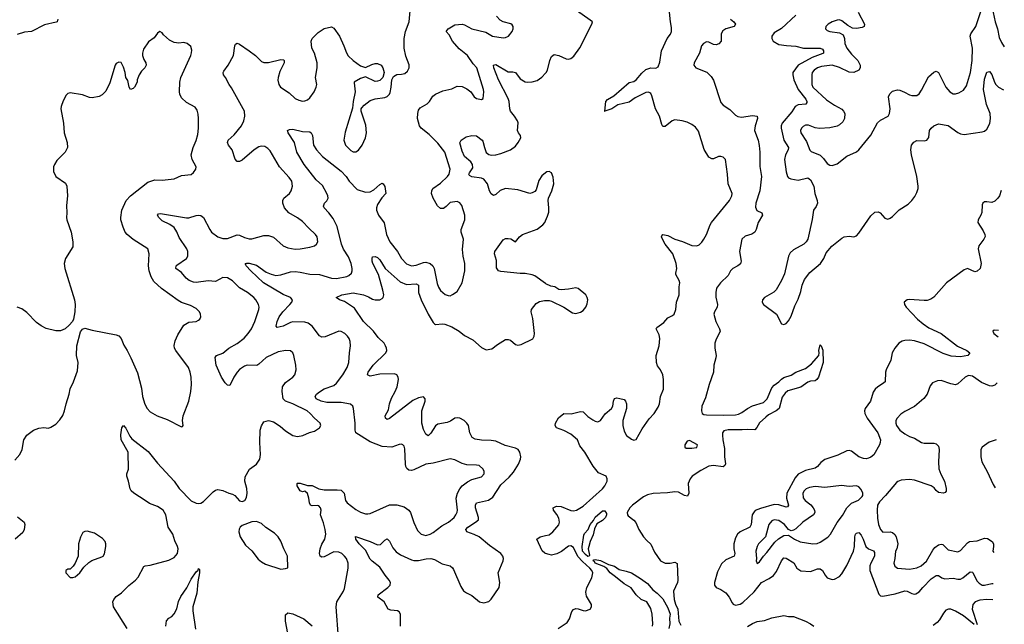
# Model space of a CAD drawing. Header units: inches. Extents: x 1839270 to 1929235, y 762242 to 910350.
# Tile 345 of 362: x 1915651 to 1923794, y 882545 to 887547. Entities that reach past the tile are written whole.
import ezdxf

# ---------------------------------------------------------------- set-up
doc = ezdxf.new("R2010")
doc.units = ezdxf.units.IN
doc.header["$MEASUREMENT"] = 0
doc.layers.add('B9818', color=7, linetype='Continuous')
doc.layers.add('B9828', color=7, linetype='Continuous')

msp = doc.modelspace()

# ---------------------------------------------------------------- linework, layer by layer
at = {"layer": 'B9818', "color": 5}
for points, elevation in [([(1916538.8, 882510), (1916426.6, 882690), (1916422.9, 882730), (1916430, 882750.7), (1916450, 882774), (1916494.6, 882805.4), (1916554.9, 882865.1), (1916609.4, 882910), (1916630, 882936), (1916677.2, 883022.8), (1916689.7, 883030.3), (1916730, 883034.9), (1916885.1, 883074.9), (1916930, 883099.1), (1916956.2, 883130), (1916960.5, 883170), (1916956.3, 883190), (1916934.9, 883234.9), (1916918.7, 883290), (1916879.3, 883350), (1916859.1, 883450), (1916837.4, 883490), (1916790, 883519.9), (1916724, 883544), (1916690, 883570.7), (1916596.2, 883630), (1916573.6, 883650), (1916565.1, 883665.1), (1916551.6, 883730), (1916537.6, 883770), (1916537, 883790), (1916551.3, 883830), (1916549.7, 883970), (1916491, 884070), (1916487.9, 884112.1), (1916495.1, 884170), (1916510, 884190.7), (1916530, 884167.3), (1916562.8, 884102.8), (1916579.5, 884079.5), (1916714.4, 883974.4), (1916790, 883877.3), (1916930, 883730.7), (1916970.5, 883670), (1917070, 883568), (1917110, 883548), (1917130, 883545.5), (1917150, 883547.7), (1917170, 883560.7), (1917250, 883642), (1917270, 883655.5), (1917290, 883660.5), (1917332.3, 883652.3), (1917382, 883630), (1917410, 883622.8), (1917431, 883610), (1917470, 883566), (1917490, 883561), (1917514, 883570), (1917526, 883594), (1917531.8, 883630), (1917529.6, 883670), (1917512.6, 883730), (1917514.6, 883765.4), (1917550.9, 883829.1), (1917610, 883870.4), (1917636, 883910), (1917642.8, 883950), (1917636.2, 884050), (1917639.8, 884150), (1917650, 884187.3), (1917670, 884220.5), (1917710, 884230.4), (1917750, 884220.5), (1917804.6, 884184.6), (1917850, 884144.4), (1917910, 884108.2), (1917950, 884098.4), (1917993.1, 884106.9), (1918047.7, 884132.3), (1918090, 884143), (1918129.2, 884170), (1918141.2, 884190), (1918137.2, 884210), (1918090, 884249.5), (1918054.7, 884290), (1918029.6, 884310), (1917910, 884368.7), (1917849.8, 884389.8), (1917829.8, 884409.8), (1917820.8, 884470), (1917825.1, 884510), (1917850, 884545.3), (1917909.8, 884590.3), (1917927.3, 884610), (1917937.4, 884650), (1917935.8, 884690), (1917919.6, 884770), (1917909.7, 884789.7), (1917890, 884806.6), (1917851.3, 884811.3), (1917790, 884800.5), (1917688.9, 884751.1), (1917630, 884697.7), (1917612.8, 884687.2), (1917531.3, 884688.7), (1917510, 884679.7), (1917470, 884652.4), (1917448.9, 884630), (1917421.7, 884590), (1917390, 884521.2), (1917370, 884523.7), (1917350, 884543.7), (1917321.1, 884590), (1917277.4, 884690), (1917267, 884753), (1917279.3, 884770), (1917330, 884788.9), (1917382, 884830), (1917450, 884867.8), (1917506.6, 884913.4), (1917540.8, 884950), (1917568.9, 884990), (1917594.8, 885050), (1917628.4, 885150), (1917631, 885170), (1917626.9, 885190), (1917604, 885230), (1917586.3, 885250), (1917534.7, 885290), (1917469.1, 885329.1), (1917410, 885385.4), (1917370, 885411.8), (1917330, 885412.9), (1917270, 885382.3), (1917210, 885387.1), (1917110, 885372.4), (1917090, 885374.4), (1917051.6, 885390), (1917028.2, 885410), (1916990, 885454.7), (1916942.7, 885490), (1916944.5, 885510), (1916950, 885515.5), (1917031.6, 885570), (1917040.5, 885590), (1917043, 885610), (1917041.3, 885630), (1917033, 885650), (1916970, 885744.5), (1916950, 885792.3), (1916927.5, 885827.5), (1916891.8, 885851.8), (1916830, 885882.6), (1916802, 885910), (1916789.6, 885930.4), (1916798.6, 885941.4), (1916815.6, 885944.4), (1917030, 885907.6), (1917050, 885908.9), (1917110, 885927.7), (1917130, 885930.3), (1917150, 885926.7), (1917170.3, 885910), (1917223.6, 885810), (1917238.7, 885790), (1917290, 885751.6), (1917330, 885738), (1917370, 885738), (1917450, 885767.4), (1917470, 885764.2), (1917510, 885744.4), (1917550, 885734), (1917570, 885735.3), (1917670, 885762), (1917710, 885762.6), (1917750, 885746.7), (1917830, 885675.3), (1917870, 885658.3), (1917930, 885649.1), (1917969.7, 885650.3), (1918050, 885663.8), (1918090, 885675.5), (1918106.6, 885690), (1918116.9, 885710), (1918111.3, 885750), (1918096.2, 885770), (1918041.2, 885821.2), (1917990, 885877.4), (1917950, 885907.1), (1917876.2, 885950), (1917842, 885990), (1917826.6, 886030), (1917826, 886050), (1917836.2, 886070), (1917882.4, 886110), (1917896.9, 886130), (1917906, 886170), (1917901.1, 886210), (1917880.9, 886240.9), (1917801.1, 886330), (1917722.2, 886462.2), (1917702.7, 886482.7), (1917677.4, 886497.4), (1917650, 886500.5), (1917630, 886495.8), (1917590, 886471.3), (1917490, 886383.6), (1917470, 886374.5), (1917450, 886373.2), (1917433.8, 886393.8), (1917408, 886470), (1917378.4, 886510), (1917369.7, 886529.7), (1917376.2, 886550), (1917424.9, 886595.1), (1917484.4, 886670), (1917505.1, 886710), (1917514.2, 886750), (1917509.8, 886789.8), (1917499.7, 886810), (1917404.1, 886984.1), (1917382.9, 887010), (1917352, 887070), (1917336, 887090), (1917335.1, 887110), (1917340.1, 887119.9), (1917375.1, 887170), (1917419.3, 887250), (1917430, 887331.3), (1917436.6, 887343.4), (1917450, 887353.4), (1917470, 887343.8), (1917550.2, 887290.2), (1917600.4, 887250), (1917650, 887201.6), (1917670, 887192.7), (1917710, 887192.7), (1917810, 887217.3), (1917834, 887214), (1917838, 887210), (1917838.8, 887190), (1917802.3, 887117.7), (1917788.5, 887070), (1917786.6, 887046.6), (1917793.4, 887010), (1917806.8, 886990), (1917880.7, 886940.7), (1917930, 886895.5), (1917959.9, 886879.9), (1917990, 886872.4), (1918010, 886874.4), (1918030, 886883.7), (1918050, 886900.3), (1918086, 886950), (1918103.9, 886990), (1918107.4, 887010), (1918096.9, 887070), (1918112.3, 887147.7), (1918112.3, 887190), (1918090, 887268.7), (1918066.6, 887310), (1918062.7, 887370), (1918069.2, 887390), (1918119.1, 887440.9), (1918170, 887473.4), (1918230, 887487.7), (1918250, 887477.3), (1918294.9, 887410), (1918332.4, 887330), (1918352.7, 887272.7), (1918368.3, 887248.3), (1918408.1, 887208.1), (1918470, 887166), (1918510, 887151.3), (1918563.3, 887176.7), (1918590, 887184), (1918610, 887184), (1918641, 887170), (1918654, 887150), (1918664, 887110), (1918654.8, 887070), (1918630, 887045.2), (1918610, 887037.2), (1918590, 887036), (1918510, 887074), (1918470, 887061.2), (1918418, 887030), (1918416, 887024), (1918424.9, 886950), (1918408.4, 886870), (1918404.1, 886815.9), (1918343.2, 886616.8), (1918333.1, 886550), (1918346.7, 886510), (1918370, 886483), (1918390, 886463.8), (1918410, 886453), (1918430, 886452.7), (1918453.1, 886466.9), (1918484, 886510), (1918510.9, 886570), (1918519.8, 886610), (1918513, 886673), (1918474.5, 886790), (1918476, 886810), (1918481.2, 886818.8), (1918500.1, 886839.9), (1918550, 886878), (1918590, 886893), (1918670, 886902.4), (1918690, 886910.6), (1918709.7, 886930.3), (1918715.1, 886944.9), (1918724.4, 886990), (1918729.6, 887050.4), (1918743, 887077), (1918770, 887093), (1918810, 887095.5), (1918837.2, 887102.8), (1918858.6, 887121.4), (1918872.7, 887147.3), (1918872.9, 887172.9), (1918845.6, 887245.6), (1918830.9, 887310), (1918830.7, 887390.7), (1918841.4, 887450), (1918871.4, 887530), (1918879.6, 887620.4)], 660), ([(1918288.2, 882431.8), (1918267.1, 882690), (1918274.7, 882730), (1918330, 882820.5), (1918338.2, 882841.8), (1918368.9, 883010), (1918368.9, 883050), (1918352.8, 883090), (1918336.8, 883110), (1918314.7, 883130), (1918290, 883141.4), (1918250, 883143.8), (1918170, 883102.6), (1918150, 883100.5), (1918137, 883110), (1918131.2, 883131.2), (1918136.1, 883170), (1918150, 883208.2), (1918173.8, 883250), (1918183.1, 883290), (1918178.7, 883330), (1918164.1, 883384.1), (1918139.7, 883450), (1918143.1, 883490), (1918139.7, 883510), (1918125.1, 883525.1), (1918110, 883528.2), (1918070, 883524.2), (1918057.2, 883530), (1918046.6, 883550), (1918042, 883590), (1918030, 883626), (1918010, 883646), (1917990, 883642), (1917970, 883649.3), (1917946.6, 883690), (1917945.2, 883710), (1917950, 883714), (1917970, 883713.4), (1918030, 883694.8), (1918070, 883694), (1918125.1, 883665.1), (1918170, 883656.5), (1918277.4, 883657.4), (1918310, 883653.7), (1918333.7, 883630), (1918344.4, 883570), (1918359.3, 883550), (1918430, 883496.1), (1918470, 883472.9), (1918510, 883460.3), (1918530, 883458), (1918550, 883462.6), (1918710, 883532.4), (1918770, 883533.6), (1918830, 883516.1), (1918868.5, 883490), (1918883.1, 883470), (1918910, 883386.8), (1918940.4, 883320.4), (1918970, 883291.8), (1919010, 883280.8), (1919046, 883290), (1919070, 883304.6), (1919141.3, 883358.7), (1919198.7, 883390), (1919243.1, 883430), (1919259.2, 883450), (1919268, 883472), (1919270.7, 883490), (1919261.9, 883590), (1919270.5, 883630), (1919290, 883666.7), (1919310, 883690.2), (1919355.4, 883724.6), (1919390, 883742.8), (1919470, 883764.4), (1919491.8, 883790), (1919492, 883810), (1919482.7, 883830), (1919450, 883858), (1919430, 883862.9), (1919350, 883864.4), (1919310, 883876.8), (1919250, 883905.3), (1919210, 883912.9), (1919070, 883878.9), (1919010, 883868.8), (1918910, 883824.4), (1918890, 883818.2), (1918870, 883819.1), (1918853.5, 883833.5), (1918845, 883850), (1918840.7, 883870), (1918835.8, 883995.8), (1918830, 884019), (1918819, 884030), (1918810, 884035.1), (1918790, 884034), (1918729.2, 884010.8), (1918650, 884017.4), (1918550, 884055.9), (1918431.5, 884130), (1918424.2, 884150), (1918426.8, 884210), (1918411.2, 884331.2), (1918405.1, 884350), (1918387.3, 884367.2), (1918310, 884381.4), (1918190, 884381.1), (1918145.1, 884390), (1918104, 884410), (1918094, 884430), (1918107.1, 884450), (1918130, 884469.2), (1918170, 884491.9), (1918250, 884522), (1918270, 884538.8), (1918324.8, 884610), (1918358.5, 884670), (1918373.7, 884710), (1918378, 884790), (1918386.9, 884850), (1918384.2, 884884.2), (1918375.1, 884910), (1918362.9, 884930), (1918340.9, 884950), (1918310, 884967.8), (1918290, 884971.6), (1918177.4, 884922.6), (1918150, 884920.5), (1918130, 884931.6), (1918070, 885012.8), (1918036.9, 885036.9), (1918010, 885045.3), (1917910, 885047.2), (1917890, 885042), (1917830, 885012.7), (1917780.7, 885000.7), (1917772.9, 885012.9), (1917779.8, 885050), (1917796.8, 885090), (1917827.4, 885130), (1917885.7, 885190), (1917900.5, 885210), (1917907.3, 885230), (1917889.4, 885250), (1917830, 885273.4), (1917666.4, 885370), (1917561.7, 885470), (1917525.1, 885510), (1917522.7, 885522.7), (1917515.3, 885530), (1917526.2, 885533.8), (1917548.2, 885531.8), (1917610, 885515.2), (1917690, 885458.5), (1917730, 885441.1), (1917770, 885432.1), (1917810, 885437.2), (1917890, 885459.7), (1917930, 885463.2), (1917970, 885459.3), (1918050, 885440.9), (1918130, 885440.2), (1918228.8, 885408.8), (1918270, 885406.2), (1918356.9, 885423.1), (1918374, 885430), (1918394.7, 885450), (1918401.1, 885470), (1918401.5, 885490), (1918392.5, 885530), (1918370, 885584.2), (1918329.3, 885649.3), (1918311.6, 885690), (1918277, 885837), (1918242.3, 885902.3), (1918208.3, 885948.3), (1918169.7, 885990), (1918164.9, 886004.9), (1918173.3, 886030), (1918190.7, 886049.3), (1918200.9, 886070), (1918199.3, 886090), (1918191.6, 886110), (1918154.4, 886174.4), (1918101.7, 886221.7), (1918003.1, 886350), (1917943.8, 886450), (1917922.9, 886530), (1917871.5, 886610), (1917866, 886630), (1917882.3, 886637.7), (1917910, 886640.3), (1917990, 886622.8), (1918050, 886618), (1918062.8, 886610), (1918072.7, 886590), (1918081.3, 886510), (1918104.6, 886470), (1918156.5, 886416.5), (1918310, 886293.6), (1918350.2, 886250), (1918375.2, 886210), (1918442.1, 886142.1), (1918510, 886119.3), (1918550, 886122.2), (1918580.2, 886139.8), (1918630, 886183.7), (1918650, 886194), (1918656.3, 886190), (1918670, 886166), (1918680.3, 886110), (1918646.9, 886073.1), (1918610, 886018.9), (1918600.6, 885990), (1918600.7, 885970), (1918617.7, 885930), (1918666.3, 885866.3), (1918685.6, 885770), (1918713, 885710), (1918776, 885630), (1918808.3, 885570), (1918850, 885526.2), (1918890, 885511.1), (1918930, 885515.8), (1918990, 885538.2), (1919010, 885540.2), (1919046.4, 885530), (1919067.6, 885510), (1919077.5, 885490), (1919103.4, 885363.4), (1919113.7, 885333.7), (1919130, 885306.4), (1919170, 885272.4), (1919195.6, 885264.4), (1919210, 885263.8), (1919230, 885272.4), (1919270, 885298.4), (1919309.8, 885370), (1919331.6, 885470), (1919331.4, 885530), (1919317.8, 885590), (1919313.4, 885646.6), (1919322, 885730), (1919301.3, 885790), (1919301.3, 885810), (1919331.5, 885890), (1919331.6, 885930), (1919307, 886010), (1919290, 886032.3), (1919270, 886042), (1919210, 886033.3), (1919178.6, 886001.4), (1919155, 885985), (1919130, 885985.2), (1919106.1, 886006.1), (1919070, 886071.1), (1919057.6, 886110), (1919058.8, 886130), (1919067.1, 886150), (1919130, 886194), (1919189.8, 886250), (1919202.6, 886270), (1919211.5, 886310), (1919167.1, 886450), (1919110, 886526.4), (1919037.2, 886597.2), (1918972, 886650), (1918958.4, 886670), (1918941.6, 886730), (1918942.9, 886770), (1918950, 886798), (1918963.3, 886816.7), (1919022, 886850), (1919040.7, 886870), (1919066.9, 886913.1), (1919089.2, 886930), (1919150, 886959.3), (1919225.4, 886974.6), (1919270, 886997.3), (1919310, 886994), (1919350, 886974.8), (1919380.7, 886950), (1919408.7, 886908.7), (1919430, 886894), (1919470, 886887.3), (1919484, 886896), (1919489.5, 886950), (1919487.3, 886970), (1919433, 887150), (1919401.7, 887181.7), (1919354, 887250), (1919284.6, 887304.6), (1919230.8, 887370), (1919201.8, 887421.8), (1919179.3, 887450), (1919193.2, 887470), (1919250, 887503.1), (1919310, 887508.8), (1919330, 887503.7), (1919390, 887471.5), (1919504.8, 887444.8), (1919561, 887410), (1919650, 887395.6), (1919670, 887398.3), (1919693.6, 887410), (1919722.9, 887450), (1919732, 887470), (1919732.7, 887490), (1919724.5, 887504.5), (1919713.1, 887513.1), (1919650, 887527.8), (1919624, 887544), (1919595.4, 887575.4)], 640), ([(1915968, 887550), (1915960.7, 887530), (1915954, 887526), (1915856.3, 887503.7), (1915750, 887449.6), (1915690, 887442.4), (1915630, 887424.7)], 660), ([(1915610, 883902.6), (1915653, 883950), (1915671.6, 883990), (1915684.5, 884070), (1915710, 884110.7), (1915765.2, 884150), (1915810, 884168.2), (1915850, 884173), (1915890, 884166.8), (1915910, 884174.8), (1915950, 884201), (1915983.2, 884236.8), (1916007.5, 884272.5), (1916022.9, 884310), (1916034.5, 884370), (1916059.5, 884450), (1916067.7, 884492.3), (1916097, 884550), (1916130, 884642), (1916135.1, 884710), (1916120.7, 884770), (1916122.9, 884850), (1916154.8, 884965.2), (1916170, 884986), (1916190, 884994.8), (1916250, 884978.8), (1916450, 884939.3), (1916470, 884930.4), (1916490, 884910.6), (1916513.1, 884853.1), (1916541.3, 884810), (1916570.3, 884750), (1916625.1, 884625.1), (1916658, 884498), (1916666, 884430), (1916686.8, 884366.8), (1916704.4, 884330), (1916730, 884303.1), (1916787.7, 884270), (1916870, 884239.5), (1916990, 884178), (1916999, 884181), (1917002, 884190), (1916998, 884230), (1917003.6, 884270), (1917050, 884391.3), (1917067.6, 884470), (1917073.3, 884530), (1917069.6, 884590), (1917061.6, 884630), (1917047, 884670), (1916941.3, 884810), (1916931.3, 884830), (1916928.1, 884851.9), (1916936.9, 884890), (1916959.7, 884940.3), (1917010, 885021), (1917050, 885044), (1917110, 885050.7), (1917130, 885060.7), (1917141.2, 885070), (1917149.2, 885090), (1917146.6, 885110), (1917139.5, 885130), (1917110, 885158.4), (1917062.7, 885182.7), (1916990, 885207.8), (1916962.6, 885222.6), (1916823.2, 885323.2), (1916761.6, 885381.6), (1916738.8, 885418.8), (1916721.4, 885470), (1916716.8, 885510), (1916721, 885610), (1916711.1, 885650), (1916589.3, 885729.3), (1916540.4, 885770), (1916524.8, 885790), (1916506.2, 885830), (1916487.6, 885890), (1916487.1, 885910), (1916495.8, 885970), (1916531.2, 886050), (1916566.9, 886090), (1916710, 886203.1), (1916770, 886223), (1916830, 886219.1), (1916930, 886230.4), (1916990, 886258.7), (1917070, 886266.7), (1917090, 886282.8), (1917109.3, 886310), (1917109.4, 886330), (1917078.7, 886390), (1917069.6, 886430), (1917086.9, 886490), (1917111.9, 886548.1), (1917123.7, 886596.3), (1917129.7, 886650), (1917131.1, 886730), (1917126.5, 886766.5), (1917118, 886798), (1917102.4, 886822.4), (1917030, 886860.9), (1916990, 886900.9), (1916974.7, 886930), (1916972.6, 886950), (1916976.9, 887030), (1916985.1, 887070), (1917067.3, 887250), (1917072.1, 887272.1), (1917074.2, 887294.2), (1917066.3, 887326.3), (1917035.3, 887350), (1917010, 887359.3), (1916967.1, 887352.9), (1916930, 887357.2), (1916890, 887377.2), (1916841.6, 887421.6), (1916830, 887439), (1916810, 887448.7), (1916790, 887435.3), (1916762, 887398), (1916715.3, 887364.7), (1916675.9, 887304.1), (1916666.8, 887270), (1916666.8, 887250), (1916676.8, 887216.8), (1916694.8, 887190), (1916696, 887170), (1916686, 887150), (1916658.5, 887121.5), (1916638, 887090), (1916622, 887050), (1916622, 887030), (1916602, 886990), (1916590, 886978), (1916568, 886970), (1916558, 886990), (1916545.2, 887045.2), (1916529.3, 887070), (1916523.7, 887110), (1916510, 887155.3), (1916491.8, 887191.8), (1916470, 887196), (1916450, 887185.2), (1916440.5, 887170), (1916396.5, 887023.5), (1916363.4, 886956.6), (1916334.7, 886925.3), (1916308.5, 886911.5), (1916250, 886901.6), (1916230, 886903.6), (1916170, 886924), (1916070, 886941.2), (1916050, 886935.3), (1916036.8, 886923.2), (1916010, 886875.3), (1915993, 886830), (1915990.5, 886809.5), (1916012.7, 886690), (1916019.3, 886610), (1916044.9, 886530), (1916047.3, 886490), (1916027.7, 886450), (1915958.8, 886381.2), (1915938.8, 886350), (1915930.8, 886330), (1915930.7, 886290), (1915950.5, 886250.5), (1916030, 886194), (1916040.5, 886170), (1916045.5, 886090), (1916037.3, 886010), (1916042, 885950), (1916039.1, 885910), (1916041.6, 885890), (1916078, 885790), (1916090.4, 885710), (1916090, 885669), (1916028.9, 885571.1), (1916019.3, 885530), (1916023.8, 885490), (1916105.5, 885230), (1916110.4, 885190), (1916108.4, 885130), (1916095.5, 885070), (1916087.3, 885050), (1916060.9, 885019.1), (1916026.8, 884990), (1915990, 884973.6), (1915950, 884974), (1915870, 884993.6), (1915830, 885013.6), (1915790, 885041.6), (1915710, 885125.6), (1915670, 885154.3), (1915630, 885167.8)], 680), ([(1920000, 886280.7), (1919970, 886254.5), (1919943.7, 886216.3), (1919921.1, 886138.9), (1919910, 886124.5), (1919890, 886113.6), (1919869.7, 886109.7), (1919770, 886138.3), (1919670, 886149.8), (1919625.3, 886134.7), (1919590, 886100.5), (1919570, 886091.6), (1919550, 886105.6), (1919537.6, 886130), (1919520.3, 886190), (1919490, 886228.5), (1919470, 886236.8), (1919390, 886246), (1919370, 886259), (1919366.3, 886270), (1919370, 886278.8), (1919398.8, 886321.2), (1919396.4, 886350), (1919381.1, 886370), (1919330, 886416.2), (1919310, 886458), (1919292.1, 886527.9), (1919301.2, 886550), (1919342.3, 886577.7), (1919390, 886590.2), (1919430, 886584.9), (1919476.4, 886550), (1919481.5, 886541.5), (1919493.7, 886490), (1919509.5, 886449.5), (1919530, 886431.4), (1919550, 886426.3), (1919590, 886428.6), (1919630, 886440.2), (1919710, 886471.5), (1919750, 886499.4), (1919774.7, 886530), (1919794.9, 886570), (1919793.2, 886590), (1919775.6, 886610), (1919766.8, 886630), (1919773.5, 886693.5), (1919768.4, 886710), (1919743.5, 886750), (1919710.5, 886790.5), (1919704.3, 886810), (1919698.2, 886870), (1919690, 886896), (1919611.9, 887050), (1919571.2, 887150), (1919568.2, 887171.8), (1919590, 887176.5), (1919690, 887114.7), (1919730, 887115.3), (1919750, 887110.5), (1919790, 887058.3), (1919830, 887032.4), (1919850, 887029.2), (1919887.9, 887032.1), (1919930, 887044.9), (1919970, 887071.6), (1920000, 887103.4)], 620), ([(1920000, 885364.2), (1919910, 885428), (1919890, 885436.4), (1919830, 885446), (1919790, 885446), (1919630, 885462.9), (1919609.7, 885469.7), (1919594.7, 885494.7), (1919593.6, 885553.6), (1919577, 885610), (1919579.5, 885630), (1919650, 885724.9), (1919670, 885736.5), (1919690, 885737.7), (1919713.4, 885733.4), (1919750, 885710.6), (1919784.2, 885750), (1919810, 885770.3), (1919930, 885814), (1919978.4, 885850), (1919993.6, 885870), (1920000, 885884.3)], 620), ([(1918799.4, 882530), (1918799.7, 882630), (1918790, 882649.4), (1918775.9, 882655.9), (1918721.1, 882661.1), (1918698, 882670), (1918666, 882730), (1918613.6, 882770), (1918616.3, 882790), (1918696.4, 882850), (1918715.1, 882870), (1918716.4, 882890), (1918707.4, 882910), (1918673.1, 882953.1), (1918630, 883019.2), (1918566.4, 883066.4), (1918550, 883084.7), (1918510, 883159.7), (1918457.7, 883210), (1918443.5, 883230), (1918432, 883250), (1918427.3, 883272.7), (1918550.1, 883230.1), (1918610, 883203.5), (1918633.8, 883206.2), (1918670, 883240.5), (1918690, 883252.7), (1918710, 883233.4), (1918738.1, 883178.1), (1918765.3, 883145.3), (1918801.2, 883121.2), (1918890, 883078.2), (1918910, 883073), (1918950, 883072), (1919013.4, 883086.6), (1919050.2, 883090.2), (1919081.6, 883081.6), (1919144.5, 883044.5), (1919210, 883028.5), (1919230, 883012.7), (1919238.8, 882998.8), (1919298, 882858), (1919322.6, 882822.6), (1919344.9, 882804.9), (1919390, 882783.1), (1919452.5, 882732.5), (1919490, 882724.2), (1919530, 882733.7), (1919550, 882752.4), (1919615.3, 882850), (1919621.6, 882890), (1919607.9, 882970), (1919649.8, 883070), (1919652, 883090), (1919647.8, 883107.8), (1919631.3, 883131.3), (1919536.7, 883196.8), (1919450, 883268), (1919410, 883289), (1919349.5, 883310), (1919340.5, 883330), (1919356.9, 883350), (1919421.1, 883390), (1919444.8, 883410), (1919446, 883430), (1919421.5, 883510), (1919419.8, 883530), (1919427.8, 883550), (1919527.8, 883572.2), (1919563, 883597), (1919630, 883698.3), (1919698.9, 883761.1), (1919735.8, 883804.2), (1919776.4, 883870), (1919792.8, 883910), (1919795.1, 883930), (1919786.9, 883970), (1919773, 883990), (1919750, 884003.1), (1919664.9, 884024.9), (1919590, 884061), (1919550, 884066.6), (1919468.9, 884068.9), (1919417.3, 884077.2), (1919392.3, 884090), (1919373.6, 884130), (1919363.7, 884190), (1919349.3, 884210), (1919326, 884230), (1919290, 884251.8), (1919270, 884254), (1919250, 884249.5), (1919213.8, 884226.2), (1919185.7, 884214.3), (1919110, 884201.7), (1919090, 884188), (1919050, 884127.3), (1919030, 884105.1), (1919010, 884116.9), (1918990, 884155.6), (1918977.6, 884210), (1918976.5, 884310), (1919004.2, 884390), (1919003.5, 884410), (1918990, 884427.6), (1918950, 884419.8), (1918903.4, 884396.6), (1918710, 884247.8), (1918690, 884240.7), (1918676, 884250), (1918673.6, 884270), (1918699.8, 884320.2), (1918709.8, 884370), (1918725, 884415), (1918756.1, 884470), (1918772.8, 884510), (1918783.9, 884570), (1918779.8, 884590), (1918769.8, 884609.8), (1918750, 884617.1), (1918630, 884614.2), (1918550, 884598), (1918528, 884610), (1918533.5, 884630), (1918573.8, 884690), (1918680.4, 884790), (1918687.3, 884810), (1918685.7, 884830), (1918677.7, 884850), (1918665.1, 884870), (1918616.7, 884916.8), (1918578.2, 884970), (1918493.8, 885050), (1918419.8, 885159.8), (1918336.6, 885216.6), (1918295.3, 885230), (1918268.7, 885250), (1918315.3, 885270), (1918410, 885286.3), (1918494.8, 885270), (1918535, 885255), (1918570, 885234.9), (1918590, 885230.4), (1918629.5, 885230.5), (1918650, 885240.7), (1918657, 885250), (1918661.6, 885270), (1918654.8, 885310), (1918618.3, 885438.3), (1918572.6, 885530), (1918567.1, 885550), (1918565.6, 885570), (1918570, 885584.7), (1918590, 885587.7), (1918610, 885579.5), (1918630, 885561.3), (1918672.9, 885490), (1918798, 885378), (1918850, 885356.8), (1918930, 885360.7), (1918948.5, 885350), (1918949.4, 885290), (1918971.8, 885230), (1919030, 885110.3), (1919070, 885041.7), (1919082.6, 885030), (1919090, 885024.9), (1919148.9, 885031.1), (1919168.2, 885028.2), (1919225.4, 885005.4), (1919284.9, 884970), (1919330, 884934.9), (1919399, 884899), (1919470, 884834.9), (1919510, 884816.4), (1919555.8, 884824.2), (1919601.4, 884858.6), (1919670, 884900.4), (1919690, 884901.6), (1919710, 884895.5), (1919750, 884860.3), (1919770, 884853.4), (1919799, 884861), (1919893.8, 884906.2), (1919906, 884930), (1919909.7, 884950.3), (1919894.6, 885074.6), (1919882, 885130), (1919883.6, 885150), (1919922, 885198), (1919950, 885215.5), (1919990, 885224.9), (1920000, 885224.6)], 620), ([(1915633.5, 883433.5), (1915687.7, 883390), (1915694.9, 883370), (1915688.5, 883330), (1915676.5, 883303.5), (1915614, 883250)], 660), ([(1920000, 883132), (1919994.1, 883134.1), (1919971.7, 883151.7), (1919928.5, 883250), (1919954, 883270), (1920000, 883279.5)], 580), ([(1916859.8, 882530), (1916866.1, 882573.9), (1916883.7, 882596.3), (1916910, 882610.5), (1916930, 882630.6), (1916950, 882674), (1916965.9, 882734.1), (1916984.1, 882775.9), (1917032.2, 882847.8), (1917070, 882918.4), (1917110, 882978), (1917125.9, 882994.1), (1917130, 883006), (1917137.5, 882997.5), (1917138.4, 882970), (1917123.6, 882896.4), (1917115.9, 882804.1), (1917084.2, 882690), (1917083.4, 882656.6), (1917105, 882505)], 640), ([(1917869.8, 882469.8), (1917848.7, 882571.3), (1917850, 882624.7), (1917870, 882639.5), (1917910, 882631.7), (1918001.3, 882590), (1918070, 882531.6)], 640)]:
    msp.add_lwpolyline(points, dxfattribs=dict(at, elevation=elevation))
for points, elevation in [([(1917610, 883394.5), (1917570, 883392.7), (1917490, 883363.7), (1917474, 883350), (1917466.4, 883333.6), (1917463.8, 883310), (1917475.5, 883270), (1917519.3, 883199.3), (1917571.7, 883151.7), (1917623.4, 883083.4), (1917650, 883061.6), (1917684, 883044), (1917810, 883002), (1917850, 883006), (1917868, 883012), (1917867, 883110), (1917834.7, 883170), (1917810, 883233.2), (1917787.9, 883267.9), (1917758, 883298), (1917686.2, 883346.2), (1917650, 883378)], 660), ([(1916210, 883316), (1916190, 883314), (1916174.8, 883305.2), (1916155.2, 883264.8), (1916136.3, 883210), (1916134.8, 883110), (1916111.3, 883050), (1916094.4, 883025.6), (1916070, 883002), (1916050, 883002), (1916032, 882990), (1916032, 882970), (1916070, 882932), (1916090, 882931.3), (1916110, 882938), (1916150, 882971.3), (1916182, 883018), (1916222.5, 883057.5), (1916247.5, 883072.5), (1916330, 883102.4), (1916340.9, 883110), (1916352.3, 883127.7), (1916362.6, 883190), (1916363.1, 883210), (1916356.9, 883230), (1916335, 883255), (1916270, 883299.5)], 680)]:
    msp.add_lwpolyline(points, close=True, dxfattribs=dict(at, elevation=elevation))
at = {"layer": 'B9828', "color": 5}
for points, elevation in [([(1920000, 887103.4), (1920006.2, 887110), (1920015.3, 887130), (1920035.4, 887210), (1920050, 887242), (1920070, 887258), (1920109.4, 887250.6), (1920170, 887222.3), (1920190, 887221.7), (1920210, 887227.2), (1920234, 887246), (1920284.7, 887315.3), (1920382.7, 887510), (1920388.7, 887530), (1920283.3, 887603.3), (1920210, 887689.2), (1920190, 887689.3), (1920157.3, 887662.7), (1920130, 887653.3), (1920090, 887679.7), (1920010, 887706.6), (1920000, 887707.7)], 620), ([(1923683.9, 887683.9), (1923716.9, 887530), (1923737.4, 887470), (1923750, 887398.8), (1923770, 887357.1), (1923793.5, 887322.4)], 640), ([(1920489.4, 886791.1), (1920498.5, 886870), (1920512.5, 886887.5), (1920563.2, 886916.8), (1920690, 887027), (1920730, 887035.2), (1920750, 887048.2), (1920795.6, 887104.4), (1920830, 887133.8), (1920870, 887149.1), (1920913, 887147), (1920930, 887157.3), (1920944.1, 887195.9), (1920958.8, 887290), (1921005.4, 887390), (1921033.7, 887426.3), (1921041.8, 887450), (1921042, 887482), (1921032.5, 887530), (1921025.1, 887610)], 580), ([(1922070, 887584.2), (1921950, 887475.1), (1921890, 887438.3), (1921871.4, 887410), (1921870.2, 887390), (1921883.2, 887370), (1921930, 887343), (1921992.3, 887332.3), (1922070, 887328.6), (1922132.6, 887312.6), (1922271.3, 887310), (1922290, 887303.8), (1922299.5, 887290), (1922297.6, 887270), (1922293.3, 887266.7), (1922205.6, 887234.4), (1922090, 887170.7), (1922045.2, 887110), (1922043.5, 887090), (1922052.9, 887050), (1922088.1, 886970), (1922151.6, 886890), (1922161.2, 886870), (1922159.5, 886860.5), (1922151.5, 886848.5), (1922090, 886843.4), (1922063.2, 886830), (1922036.2, 886783.8), (1921957.4, 886690), (1921949.4, 886670), (1921947.8, 886650), (1921971, 886550), (1922010.2, 886490), (1922005.3, 886470), (1921985.2, 886430), (1921975.9, 886390), (1921988.8, 886288.8), (1922000.8, 886250), (1922010, 886238), (1922029.3, 886229.3), (1922090, 886220.2), (1922170, 886237.3), (1922190, 886222.6), (1922218.4, 886170), (1922227.8, 886110), (1922247, 886050), (1922248.1, 886030), (1922237.8, 886002.2), (1922216.5, 885970), (1922205.8, 885894.1), (1922168.7, 885730), (1922155.8, 885710), (1922134.4, 885690), (1922050, 885642.5), (1922022.1, 885617.9), (1922010.1, 885589.9), (1921975.7, 885444.3), (1921952.2, 885390), (1921907.9, 885312.1), (1921886.6, 885293.4), (1921810.4, 885250), (1921794, 885230), (1921790.4, 885210), (1921802.4, 885190), (1921908.5, 885110), (1921950, 885031), (1921970, 885024.9), (1921990, 885033), (1922010, 885056.4), (1922030, 885094.9), (1922060.2, 885179.8), (1922090, 885236), (1922110, 885298.4), (1922120.6, 885350), (1922141.3, 885398.7), (1922184.7, 885455.3), (1922273.1, 885530), (1922300.6, 885570), (1922320.8, 885619.2), (1922366.6, 885673.4), (1922450, 885740.6), (1922470, 885750.2), (1922510, 885755.8), (1922550, 885751.7), (1922570, 885759.5), (1922590, 885780.3), (1922690, 885923.1), (1922724.2, 885955.8), (1922750, 885957), (1922766.8, 885950), (1922805.3, 885905.3), (1922830, 885898), (1922850, 885904.4), (1922870, 885918.4), (1922925, 885975.1), (1922997.9, 886022.1), (1923028.5, 886050), (1923054.4, 886085.6), (1923070, 886117.1), (1923080.3, 886150), (1923081.1, 886170), (1923069.8, 886250), (1923025.4, 886430), (1923020.7, 886470), (1923026.2, 886510), (1923045.1, 886534.9), (1923070, 886546.7), (1923130, 886543.7), (1923152.7, 886550), (1923168.1, 886571.9), (1923175.8, 886630), (1923188, 886650), (1923210, 886668.5), (1923250, 886684.4), (1923330, 886670.3), (1923410, 886613), (1923430, 886603.8), (1923461.5, 886598.5), (1923610, 886618.4), (1923630, 886624.4), (1923650, 886640.5), (1923673.2, 886686.8), (1923679.3, 886730), (1923677.1, 886770), (1923645.5, 886845.5), (1923622.8, 886970), (1923630, 887054.8), (1923650, 887113), (1923670, 887117.1), (1923690, 887093), (1923712.4, 887030), (1923724, 887010), (1923744.6, 886990), (1923786.1, 886966.8)], 620), ([(1922583.9, 887610), (1922637.8, 887510), (1922634, 887490), (1922618.7, 887481.3), (1922570, 887472.9), (1922537.7, 887477.7), (1922499.3, 887499.3), (1922450, 887538.3), (1922430, 887544.7), (1922410, 887543), (1922370.8, 887530), (1922336.3, 887510), (1922318, 887490), (1922314, 887470), (1922330, 887458), (1922352, 887450), (1922430, 887438.9), (1922461.1, 887421.1), (1922471.8, 887391.8), (1922475.6, 887350), (1922492.3, 887310), (1922530, 887262), (1922580.9, 887210), (1922601.7, 887170), (1922602.6, 887150), (1922590.4, 887130), (1922550, 887109.2), (1922510, 887113.6), (1922431, 887151), (1922370, 887169.4), (1922281.1, 887158.9), (1922250, 887148.4), (1922221.6, 887130), (1922205.7, 887110), (1922201.9, 887090), (1922202.7, 887010), (1922211.1, 886990), (1922323, 886883), (1922390, 886838.6), (1922450, 886807), (1922464.6, 886790), (1922473.8, 886770), (1922472.8, 886730), (1922457.5, 886702.5), (1922430, 886676.4), (1922410, 886666.4), (1922350, 886652.8), (1922265.7, 886645.7), (1922230, 886653.5), (1922175.2, 886675.2), (1922150, 886673.5), (1922130, 886663), (1922117, 886650), (1922107.6, 886630), (1922110.3, 886610), (1922158.9, 886538.9), (1922186.2, 886466.2), (1922195.3, 886455.2), (1922270, 886425.8), (1922298.3, 886398.2), (1922330, 886357), (1922350, 886344.2), (1922370, 886340.9), (1922410, 886354.3), (1922490, 886417.7), (1922570, 886454.9), (1922590.6, 886469.4), (1922689.7, 886590.3), (1922745.5, 886694.5), (1922770, 886715.8), (1922831.8, 886750), (1922844.2, 886770), (1922851, 886809), (1922836.9, 886910), (1922846, 886934), (1922870, 886956.5), (1922910, 886966), (1922930, 886963.6), (1922968.2, 886948.2), (1923010, 886924.2), (1923030, 886918.7), (1923070, 886920.4), (1923090, 886933), (1923110, 886963), (1923166.1, 887073.9), (1923210, 887113.7), (1923230, 887121.6), (1923250.3, 887110.3), (1923308.8, 886990), (1923343, 886950), (1923370, 886934.9), (1923390, 886934.3), (1923418.2, 886941.8), (1923456, 886964), (1923479.7, 887000.3), (1923514.7, 887110), (1923527, 887210), (1923529.1, 887310), (1923511.7, 887410), (1923515.8, 887430), (1923557.4, 887490), (1923606.2, 887630)], 640), ([(1921530, 887550.4), (1921557.3, 887530), (1921570.6, 887510), (1921558.8, 887490), (1921490, 887472.1), (1921465.4, 887454.6), (1921453.4, 887430), (1921452.2, 887370), (1921432.6, 887347.4), (1921410, 887338.9), (1921390, 887341.1), (1921350, 887362), (1921330, 887363.1), (1921306, 887350), (1921289.2, 887330), (1921273.2, 887270), (1921228.8, 887190), (1921226.4, 887170), (1921242, 887150), (1921333.6, 887113.6), (1921370, 887077.8), (1921390, 887045.7), (1921450, 886863.2), (1921470, 886839.4), (1921523.6, 886803.6), (1921570, 886756.9), (1921590, 886744.7), (1921619.3, 886739.3), (1921710, 886755.6), (1921750.3, 886750), (1921751.8, 886730), (1921732.5, 886667.5), (1921729.1, 886630), (1921757.2, 886550), (1921766.7, 886506.7), (1921771.8, 886451.8), (1921773, 886333), (1921785, 886250), (1921772.6, 886130), (1921739.2, 886030), (1921736.4, 885996.4), (1921747.3, 885967.3), (1921788.2, 885950), (1921794.2, 885930), (1921759.4, 885870), (1921741.6, 885810), (1921730.2, 885790), (1921706.4, 885773.6), (1921650, 885755.3), (1921622.4, 885730), (1921604.1, 885630), (1921618.5, 885550), (1921612.1, 885528), (1921590.6, 885510), (1921547.4, 885490), (1921530.1, 885469.9), (1921510, 885429.7), (1921446.3, 885370), (1921414.4, 885325.6), (1921407.5, 885290), (1921408.3, 885251.7), (1921422.3, 885190), (1921419.3, 885170), (1921396.6, 885130), (1921391.1, 885110), (1921406.7, 885050), (1921438.5, 884990), (1921442.8, 884970), (1921436.9, 884950), (1921410, 884902.9), (1921399.8, 884870), (1921398.4, 884830), (1921410.1, 884770), (1921408.9, 884750), (1921391.9, 884688.1), (1921388.9, 884630), (1921353.4, 884530), (1921321.5, 884418.5), (1921292.7, 884350), (1921290.2, 884310), (1921294.4, 884290), (1921310, 884279.8), (1921330, 884276.9), (1921470, 884274), (1921570, 884277.3), (1921596.4, 884283.6), (1921623, 884297), (1921670, 884330.1), (1921710, 884351.6), (1921801.1, 884378.9), (1921833.7, 884410), (1921870, 884500.8), (1921890, 884524.9), (1921929.6, 884550), (1921950, 884572.4), (1921970, 884586), (1922030, 884606.8), (1922070, 884630.7), (1922150, 884660.7), (1922198.9, 884701.1), (1922258.4, 884770), (1922263.6, 884790), (1922260.7, 884810), (1922270, 884858), (1922278, 884850), (1922292, 884812), (1922295.2, 884710), (1922256.1, 884590), (1922244.4, 884570), (1922230, 884560.4), (1922190, 884557.2), (1922170, 884549), (1922110, 884506.9), (1922003.1, 884476.9), (1921981.8, 884458.2), (1921956.7, 884423.3), (1921930.7, 884329.3), (1921906, 884310), (1921842.7, 884277.3), (1921820.5, 884259.5), (1921769.1, 884210.9), (1921747.2, 884172.8), (1921730, 884154), (1921670, 884157.8), (1921626.4, 884153.6), (1921510, 884153.7), (1921475, 884145), (1921464.4, 884130), (1921462.2, 884110), (1921465.7, 884070), (1921480.4, 884000.4), (1921480.9, 883930), (1921486.9, 883873.1), (1921481.8, 883858.2), (1921470, 883848.7), (1921390, 883859.7), (1921350, 883853.7), (1921283.4, 883816.6), (1921213.4, 883770), (1921195.8, 883750), (1921180.2, 883710), (1921183.6, 883630), (1921173.7, 883606.3), (1921150, 883609.8), (1921098.3, 883638.3), (1921070, 883642.3), (1921008, 883632), (1920890, 883626.2), (1920843.7, 883616.3), (1920810, 883600.8), (1920717.6, 883530), (1920698, 883510), (1920675.8, 883470), (1920678, 883450), (1920683.4, 883443.4), (1920730, 883406.4), (1920747.1, 883387.1), (1920771.4, 883330), (1920811.2, 883270), (1920837.6, 883237.6), (1920870, 883208.8), (1920902.1, 883142.1), (1920950, 883071.4), (1920990, 883051.6), (1921029.2, 883050.8), (1921070, 883058.5), (1921089, 883049), (1921095.1, 882910), (1921091.2, 882890), (1921059.3, 882820.7), (1921063.3, 882750), (1921073.1, 882713.1), (1921093.7, 882670), (1921101.3, 882570), (1921119.4, 882539.4)], 580), ([(1920000, 883279.5), (1920030, 883285.7), (1920058.9, 883310), (1920110, 883368.9), (1920114.2, 883390), (1920110, 883422.4), (1920094.3, 883454.3), (1920065.1, 883490), (1920063.6, 883510), (1920090, 883521.2), (1920130, 883521.1), (1920210, 883486.4), (1920230, 883484.7), (1920254.5, 883490), (1920310, 883523.2), (1920470, 883666.8), (1920490.5, 883690), (1920509, 883730), (1920510.6, 883750), (1920500.4, 883770), (1920438.1, 883798.1), (1920392.4, 883852.4), (1920325.6, 883970), (1920282.9, 884022.9), (1920264.2, 884070), (1920210, 884117.7), (1920150, 884149.5), (1920089.9, 884169.9), (1920079.9, 884190), (1920081.5, 884210), (1920107, 884253), (1920150, 884289.4), (1920212.6, 884287.4), (1920290, 884305.8), (1920310, 884302.8), (1920350, 884264.5), (1920390, 884235.5), (1920410, 884224.4), (1920430, 884218.9), (1920438.2, 884221.8), (1920453.3, 884230), (1920493.9, 884286.1), (1920544.2, 884330), (1920555.6, 884350), (1920560.7, 884390), (1920570, 884414), (1920590, 884419.1), (1920614.6, 884414.6), (1920650, 884404), (1920662, 884390), (1920670.3, 884370), (1920670.2, 884330), (1920637.6, 884230), (1920638, 884190), (1920650, 884144), (1920670, 884108.2), (1920710, 884075.5), (1920730, 884067.7), (1920750, 884073), (1920798.4, 884161.6), (1920855.5, 884244.5), (1920898.3, 884290), (1920930, 884340.5), (1920940.9, 884370), (1920951.8, 884430), (1920974, 884490), (1920976.5, 884570), (1920970, 884609.2), (1920950, 884649.6), (1920924.5, 884684.5), (1920918.2, 884710), (1920914.8, 884770), (1920939.4, 884850), (1920945.8, 884910), (1920940.3, 884940.3), (1920915.1, 884990), (1920920.1, 884999.9), (1920976.9, 885043.1), (1921010, 885080.3), (1921050, 885099.5), (1921062.4, 885110), (1921077.2, 885150), (1921081.6, 885210), (1921103.8, 885270), (1921103.5, 885336.5), (1921109.7, 885370), (1921105.1, 885390), (1921078.2, 885438.2), (1921076.2, 885450), (1921086.5, 885490), (1921079.9, 885530), (1921051.3, 885611.3), (1920988.9, 885690), (1920965.6, 885730), (1920957.6, 885750), (1920960.5, 885759.5), (1920970, 885770.2), (1921010, 885763), (1921070, 885732.1), (1921133, 885713), (1921210, 885679.7), (1921250, 885677.3), (1921270, 885685.2), (1921293.6, 885706.4), (1921310, 885732.2), (1921330.8, 885770), (1921361.4, 885850), (1921373.1, 885870), (1921519.8, 886050), (1921539.8, 886090), (1921542.4, 886110), (1921509.8, 886190), (1921504.4, 886270), (1921487.8, 886390), (1921470, 886408.7), (1921450, 886415.2), (1921430, 886414.4), (1921390, 886396), (1921374.6, 886394.6), (1921350, 886409.8), (1921312.2, 886472.2), (1921263.8, 886623.8), (1921239, 886659), (1921210, 886680.1), (1921170, 886699), (1921130, 886709.9), (1921070, 886717.3), (1921047.1, 886710), (1920990, 886662.7), (1920970, 886662.9), (1920961, 886681), (1920943.2, 886750), (1920909.9, 886809.9), (1920877.4, 886917.4), (1920870, 886935.8), (1920862.3, 886942.3), (1920850, 886948.7), (1920830, 886944.8), (1920740.7, 886899.3), (1920690, 886863.9), (1920598, 886842), (1920548.2, 886810), (1920489.4, 886791.1)], 580), ([(1920000, 885884.3), (1920017.3, 885922.8), (1920025.9, 885954.1), (1920028.3, 885990), (1920021.1, 886050), (1920024.7, 886070), (1920051.1, 886130), (1920067.1, 886190), (1920063.8, 886243.8), (1920050, 886281.2), (1920030, 886292), (1920010, 886289.4), (1920000, 886280.7)], 620), ([(1923768.7, 886132.6), (1923753.4, 886090), (1923740.4, 886070), (1923714.7, 886045.3), (1923690, 886034.7), (1923650, 886041.2), (1923630, 886039.8), (1923616, 886030), (1923610, 886016), (1923607, 885953), (1923599.1, 885930), (1923576.3, 885890), (1923574.9, 885870), (1923619.2, 885799.2), (1923633.4, 885770), (1923634.1, 885754.1), (1923623.9, 885730), (1923583.4, 885676.6), (1923576.6, 885650), (1923602.9, 885530), (1923593.9, 885490), (1923570, 885467.1), (1923550, 885462.4), (1923490, 885487.7), (1923461.5, 885478.5), (1923316.3, 885370), (1923210, 885250.9), (1923184.9, 885235.1), (1923155.1, 885224.9), (1923130, 885222.9), (1923008, 885232), (1922990, 885229.5), (1922966, 885210), (1922968.5, 885190), (1922983.1, 885170), (1923074.3, 885070), (1923122.8, 885030), (1923170, 884998.7), (1923272.2, 884950), (1923406.9, 884846.9), (1923484, 884810), (1923507.7, 884790), (1923490.7, 884770), (1923430, 884758.4), (1923355.2, 884764.8), (1923286.6, 884786.6), (1923130, 884865.6), (1923050.2, 884889.8), (1923010, 884895), (1922970, 884893.3), (1922950, 884887.4), (1922922.6, 884870), (1922887.4, 884830), (1922867, 884790), (1922856, 884730), (1922817.6, 884650), (1922812.1, 884630), (1922807.8, 884552.3), (1922786.4, 884533.6), (1922746.7, 884510), (1922725.7, 884490), (1922710, 884465.2), (1922685.7, 884390), (1922642.4, 884330), (1922637, 884310), (1922639.6, 884290), (1922659.2, 884250), (1922747.8, 884130), (1922768.7, 884070), (1922768.2, 884050), (1922760.7, 884030), (1922713.7, 883946.3), (1922690, 883927.6), (1922670, 883919), (1922650, 883914.4), (1922630, 883915.8), (1922591.6, 883931.6), (1922530, 883976.9), (1922510, 883982.4), (1922490, 883981.6), (1922416.2, 883943.8), (1922310, 883907.6), (1922276.7, 883883.3), (1922248.8, 883850), (1922230, 883835.6), (1922150, 883817.7), (1922090, 883786.1), (1922063.1, 883756.9), (1921995.6, 883630), (1921992.8, 883590), (1922008.8, 883530), (1922001.7, 883518.3), (1921990, 883513.7), (1921930, 883533.9), (1921890, 883535.2), (1921776.5, 883503.5), (1921734.4, 883485.6), (1921724, 883476), (1921709.1, 883450), (1921699, 883370), (1921690.2, 883350), (1921609, 883311), (1921588.1, 883290), (1921570, 883259.6), (1921557.7, 883210), (1921558.2, 883170), (1921565.4, 883130), (1921558.3, 883110), (1921490, 883078.4), (1921453.6, 883046.4), (1921420.9, 882979.1), (1921396.1, 882890), (1921396.5, 882870), (1921410, 882850.4), (1921450, 882833.2), (1921490, 882805.4), (1921517.8, 882770), (1921542.2, 882722.2), (1921551.3, 882711.3), (1921570, 882702.3), (1921610, 882712.1), (1921630, 882725.8), (1921724.8, 882815.2), (1921786.8, 882890), (1921850, 882923.2), (1921884.4, 882950), (1921910, 882982.6), (1921950, 883070.3), (1921970, 883094.4), (1921990, 883092.1), (1922052.6, 883052.6), (1922078.3, 883010), (1922110, 882987.9), (1922190, 882980.8), (1922250, 883004.6), (1922270, 883005.3), (1922290, 882990.5), (1922311, 882951), (1922328.7, 882928.7), (1922370, 882914.9), (1922390, 882917.6), (1922430, 882939.7), (1922450, 882962.2), (1922490, 883031.3), (1922546.6, 883150), (1922555.3, 883190), (1922557.8, 883270), (1922563.5, 883290), (1922570, 883300.4), (1922590, 883303.7), (1922610, 883283.1), (1922627.7, 883250), (1922648.9, 883188.9), (1922670, 883170.9), (1922712.6, 883152.6), (1922719.8, 883139.8), (1922719.1, 883110), (1922688.4, 883051.6), (1922681.7, 883030), (1922680.2, 882990), (1922754.7, 882794.7), (1922770, 882780.4), (1922790, 882777.7), (1922890, 882797.5), (1922970, 882821), (1922990, 882818.4), (1923030, 882799.2), (1923050, 882794.7), (1923062.6, 882797.4), (1923090, 882814.6), (1923118.8, 882850), (1923190, 882920.7), (1923230, 882950.2), (1923250, 882948.9), (1923276.4, 882930), (1923301.9, 882921.9), (1923370, 882928.2), (1923410, 882918), (1923430, 882919.7), (1923451.1, 882928.9), (1923510, 882978.3), (1923530, 882977.4), (1923533.6, 882973.6), (1923565.2, 882905.2), (1923584.3, 882884.3), (1923610, 882870.2), (1923630, 882867.7), (1923690, 882882.8), (1923700.9, 882884.1)], 620), ([(1920000, 885224.6), (1920030, 885224), (1920050, 885218.8), (1920150, 885167.7), (1920223.1, 885123.1), (1920250, 885116.4), (1920290, 885126.4), (1920310, 885142), (1920332, 885170), (1920343.3, 885196.7), (1920349.5, 885230), (1920345.1, 885250), (1920334, 885270), (1920270, 885322), (1920250, 885329.5), (1920190, 885317), (1920130, 885312.7), (1920110, 885316), (1920075.8, 885335.8), (1920043.5, 885343.5), (1920002.5, 885362.5), (1920000, 885364.2)], 620), ([(1923744.5, 884974.6), (1923710, 884979), (1923698, 884970), (1923707.3, 884950), (1923743.4, 884924.4)], 640), ([(1923735.5, 884541.7), (1923715.2, 884524.8), (1923690, 884515.4), (1923670, 884518.7), (1923605, 884545), (1923530, 884597.6), (1923496.1, 884603.9), (1923470.3, 884589.7), (1923410, 884533.6), (1923390, 884526.3), (1923350, 884534.7), (1923270, 884561.6), (1923240.7, 884559.3), (1923198.4, 884541.6), (1923181.4, 884518.6), (1923155.8, 884450), (1923126.8, 884413.2), (1923050, 884346.3), (1922970, 884305.4), (1922937.6, 884282.4), (1922908.4, 884250), (1922897.6, 884230), (1922895.8, 884210), (1922901.3, 884190), (1922928.7, 884150), (1922970, 884119.6), (1923010, 884099.6), (1923050, 884086.3), (1923110, 884050.3), (1923130, 884044.6), (1923210, 884042.6), (1923230, 884037.6), (1923250, 884019.1), (1923255.5, 883990), (1923248.7, 883890), (1923252.4, 883832.4), (1923267.7, 883787.7), (1923298, 883730), (1923313.1, 883670), (1923313.8, 883646.2), (1923305.5, 883634.5), (1923290.3, 883629.7), (1923250, 883636.9), (1923230, 883651.8), (1923213.3, 883673.3), (1923190, 883689.7), (1923050, 883738), (1923010, 883744), (1922941.8, 883738.2), (1922912.8, 883727.2), (1922902, 883718), (1922810, 883609.6), (1922761.1, 883558.9), (1922745.3, 883530), (1922741.5, 883490), (1922743.7, 883423.7), (1922754, 883370), (1922770, 883328.4), (1922790, 883308), (1922850, 883310.1), (1922870, 883304.3), (1922889.5, 883289.5), (1922900.2, 883270), (1922913, 883210), (1922903.5, 883170), (1922893.8, 883150), (1922889.1, 883090), (1922879.6, 883050), (1922887.6, 883027.6), (1922910, 883008.9), (1923010, 883002), (1923070, 883013.6), (1923105.6, 883030), (1923150, 883066.7), (1923202, 883158), (1923220.3, 883179.7), (1923250, 883203), (1923270, 883209.3), (1923286, 883206), (1923330, 883161.7), (1923410, 883144.6), (1923430, 883155.3), (1923490, 883220.3), (1923507, 883230), (1923570, 883235.6), (1923630, 883257.6), (1923655.5, 883255.5), (1923692.4, 883230), (1923703.7, 883210), (1923705.3, 883190), (1923699.3, 883150), (1923706.2, 883138)], 640), ([(1923725.6, 884070.9), (1923668.2, 884051.8), (1923610.5, 884009.5), (1923600.7, 883990), (1923598.5, 883961.5), (1923598.4, 883930), (1923608.8, 883888.8), (1923652.7, 883810), (1923700.5, 883700.5), (1923717.4, 883675.1)], 660), ([(1920104.7, 882510), (1920178.5, 882561.5), (1920196.9, 882590), (1920216.9, 882650), (1920230, 882668), (1920250, 882676.4), (1920270, 882674.4), (1920310, 882659.1), (1920330, 882656.3), (1920368.7, 882670), (1920381.2, 882690), (1920379.3, 882710), (1920338.9, 882778.9), (1920333, 882810), (1920341.1, 882850), (1920383.5, 882930), (1920389.8, 882970), (1920382.2, 882990), (1920365.3, 883010), (1920304.1, 883064.1), (1920267, 883107), (1920230, 883180.7), (1920210, 883194.9), (1920190, 883191.2), (1920132.9, 883147.1), (1920092.9, 883127.1), (1920050, 883118.4), (1920030, 883121.5), (1920000, 883132)], 580), ([(1920884.7, 882530), (1920886.6, 882550), (1920882.7, 882630), (1920870, 882675.3), (1920837.2, 882730), (1920789.6, 882750), (1920749.5, 882790), (1920706.6, 882846.6), (1920650, 882879.3), (1920579.2, 882939.2), (1920534.5, 882970), (1920507.1, 883007.1), (1920482.5, 883022.5), (1920409.8, 883050), (1920404.5, 883064.5), (1920394.5, 883070), (1920400.1, 883079.9), (1920410, 883082.4), (1920454.4, 883074.4), (1920521.3, 883041.3), (1920570, 883026), (1920610, 882998), (1920666.2, 882986.2), (1920710, 882970.8), (1920784.7, 882924.7), (1920842, 882882), (1920888.2, 882830), (1920923.4, 882803.4), (1920970, 882757), (1921010, 882680.3), (1921030.1, 882630), (1921023.8, 882596.2), (1921027.3, 882550), (1921020.2, 882510)], 560), ([(1923698, 882746.8), (1923650, 882750.4), (1923590, 882743.9), (1923552.8, 882730), (1923533.5, 882710), (1923527.4, 882670), (1923570, 882544.7)], 620), ([(1921670, 882526.9), (1921710, 882552), (1921750, 882567.2), (1921810, 882577.4), (1921870, 882598.9), (1921970, 882618.5), (1922010, 882611.1), (1922050.8, 882610), (1922150.7, 882570), (1922191, 882550), (1922218, 882530)], 580), ([(1923543.6, 882543.6), (1923456, 882616), (1923390, 882653.8), (1923350, 882669.7), (1923330.9, 882670.9), (1923310, 882661.7), (1923290, 882637.7), (1923257.6, 882582.4), (1923239.6, 882560.4), (1923205.8, 882534.2)], 620)]:
    msp.add_lwpolyline(points, dxfattribs=dict(at, elevation=elevation))
for points, elevation in [([(1920489.4, 886791.1), (1920486, 886790), (1920489.3, 886790.7)], 580), ([(1921190, 884066.9), (1921170, 884061.6), (1921152.7, 884030), (1921151, 884010), (1921162.8, 884002.8), (1921210, 884001.5), (1921250, 884008.9), (1921255.6, 884030)], 580), ([(1922447.3, 883692.7), (1922310, 883677.1), (1922230, 883686.2), (1922181.8, 883678.2), (1922154.2, 883665.8), (1922138.3, 883650), (1922128.4, 883630), (1922130.2, 883590.2), (1922147.8, 883570), (1922193.3, 883533.3), (1922212, 883510), (1922222.6, 883490), (1922225.3, 883470), (1922215.8, 883450), (1922127, 883390), (1922070, 883336.3), (1922050, 883324.5), (1922030, 883319.3), (1922010, 883328.7), (1921977.2, 883370), (1921930, 883403.5), (1921890, 883410.7), (1921870, 883401.7), (1921846.4, 883370), (1921819, 883270), (1921759.5, 883210), (1921748.9, 883190), (1921739.6, 883150), (1921744.9, 883090), (1921741.6, 883070), (1921750, 883048.2), (1921770, 883060.7), (1921802, 883110), (1921830, 883139.3), (1921895.3, 883224.7), (1921927.4, 883252.6), (1921970, 883278.7), (1922010, 883284), (1922057.3, 883250), (1922106.3, 883226.3), (1922210, 883210.2), (1922245.6, 883214.4), (1922270, 883224.2), (1922332.8, 883267.2), (1922355.6, 883290), (1922411.7, 883388.3), (1922454.3, 883445.7), (1922492.6, 883510), (1922530, 883546.3), (1922587.1, 883572.9), (1922618, 883602), (1922622.9, 883610), (1922622.4, 883630), (1922610, 883660.9), (1922590, 883681.6), (1922570, 883691.2), (1922510, 883686.4)], 640), ([(1920350, 883107), (1920330, 883122.5), (1920306.6, 883150), (1920303.8, 883190), (1920316.9, 883283.1), (1920323, 883297), (1920351.1, 883328.9), (1920367.8, 883370), (1920395.8, 883404.2), (1920410, 883431.8), (1920470, 883484.4), (1920490, 883483), (1920503.1, 883463.1), (1920503.6, 883450), (1920494.9, 883430), (1920470, 883404), (1920424.5, 883375.5), (1920404.4, 883335.6), (1920394.3, 883285.7), (1920369.4, 883230.6), (1920357.2, 883190), (1920353.6, 883170), (1920362, 883118), (1920360.7, 883110)], 560)]:
    msp.add_lwpolyline(points, close=True, dxfattribs=dict(at, elevation=elevation))

doc.saveas('drawing.dxf')
